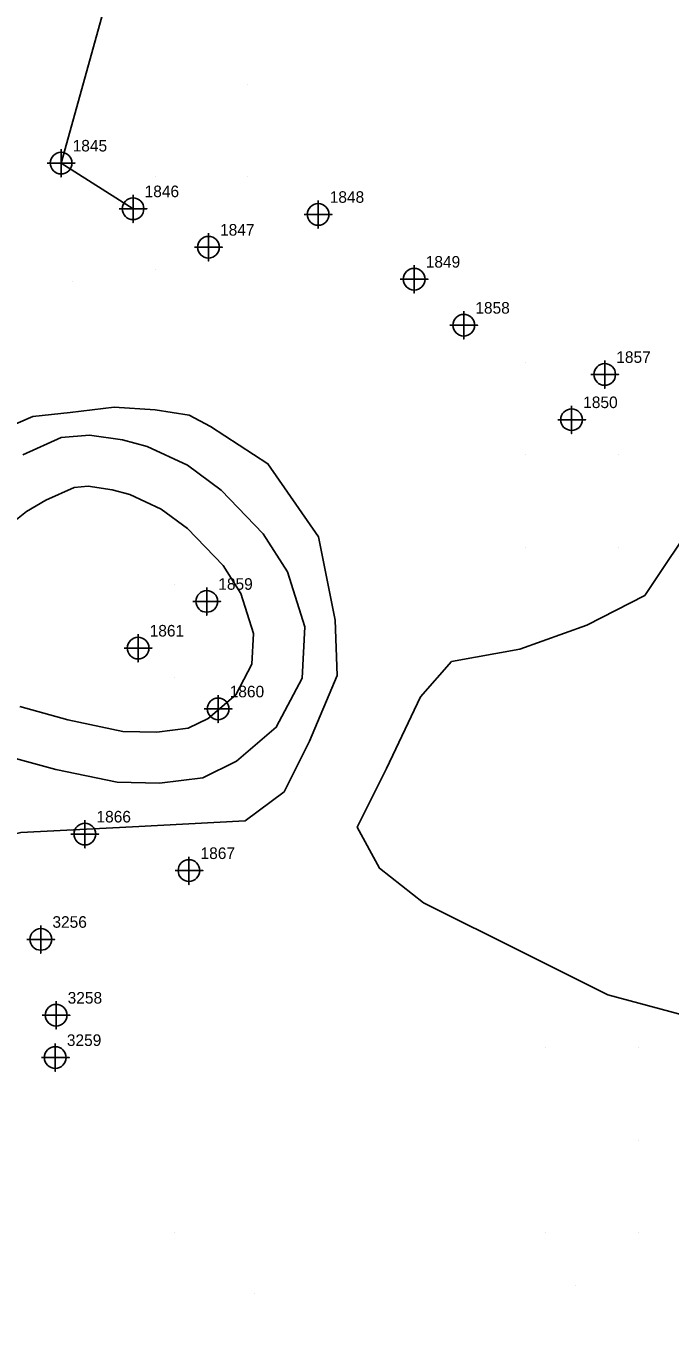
# Model space of a CAD drawing. Extents: x 2062781 to 2066835, y 358981 to 366501.
# Drawn here: x 2063847.2 to 2063986.2, y 360648.4 to 360927.9 of the extents above; entities that cross this region are included whole.
import ezdxf

# ---------------------------------------------------------------- set-up
doc = ezdxf.new("R2010")
doc.units = 0
for name, color, linetype in [('Exist DTM Regular Point CELL', 7, 'Continuous'), ('Exist DTM Regular Point Cogo Number', 7, 'Continuous'), ('Exist DTM Ridgeline', 7, 'Continuous'), ('Exist DTM Ridgeline Cogo Number', 7, 'Continuous'), ('Exist DTM Ridgeline Cogo Point CELL', 7, 'Continuous'), ('PH Exist DTM Breakline', 7, 'Continuous'), ('PH Exist DTM Point', 7, 'Continuous')]:
    doc.layers.add(name, color=color, linetype=linetype)

msp = doc.modelspace()

# ---------------------------------------------------------------- linework, layer by layer
at = {"layer": 'Exist DTM Regular Point CELL'}
for points in [[(2063910.29, 360890.25), (2063910.29, 360884.25), (2063910.29, 360887.25), (2063913.29, 360887.25), (2063907.29, 360887.25)], [(2063886.62, 360883.17), (2063886.62, 360877.17), (2063886.62, 360880.17), (2063889.62, 360880.17), (2063883.62, 360880.17)], [(2063931.01, 360876.26), (2063931.01, 360870.26), (2063931.01, 360873.26), (2063934.01, 360873.26), (2063928.01, 360873.26)], [(2063941.71, 360866.33), (2063941.71, 360860.33), (2063941.71, 360863.33), (2063944.71, 360863.33), (2063938.71, 360863.33)], [(2063972.13, 360855.7), (2063972.13, 360849.7), (2063972.13, 360852.7), (2063975.13, 360852.7), (2063969.13, 360852.7)], [(2063964.99, 360845.94), (2063964.99, 360839.94), (2063964.99, 360842.94), (2063967.99, 360842.94), (2063961.99, 360842.94)], [(2063886.24, 360806.72), (2063886.24, 360800.72), (2063886.24, 360803.72), (2063889.24, 360803.72), (2063883.24, 360803.72)], [(2063871.43, 360796.63), (2063871.43, 360790.63), (2063871.43, 360793.63), (2063874.43, 360793.63), (2063868.43, 360793.63)], [(2063888.7, 360783.5), (2063888.7, 360777.5), (2063888.7, 360780.5), (2063891.7, 360780.5), (2063885.7, 360780.5)], [(2063859.95, 360756.49), (2063859.95, 360750.49), (2063859.95, 360753.49), (2063862.95, 360753.49), (2063856.95, 360753.49)], [(2063882.41, 360748.6), (2063882.41, 360742.6), (2063882.41, 360745.6), (2063885.41, 360745.6), (2063879.41, 360745.6)], [(2063850.44, 360733.76), (2063850.44, 360727.76), (2063850.44, 360730.76), (2063853.44, 360730.76), (2063847.44, 360730.76)], [(2063853.73, 360717.39), (2063853.73, 360711.39), (2063853.73, 360714.39), (2063856.73, 360714.39), (2063850.73, 360714.39)], [(2063853.56, 360708.25), (2063853.56, 360702.25), (2063853.56, 360705.25), (2063856.56, 360705.25), (2063850.56, 360705.25)]]:
    msp.add_lwpolyline(points, dxfattribs=at)
for centre in [(2063910.29, 360887.25), (2063886.62, 360880.17), (2063931.01, 360873.26), (2063941.71, 360863.33), (2063972.13, 360852.7), (2063964.99, 360842.94), (2063886.24, 360803.72), (2063871.43, 360793.63), (2063888.7, 360780.5), (2063859.95, 360753.49), (2063882.41, 360745.6), (2063850.44, 360730.76), (2063853.73, 360714.39), (2063853.56, 360705.25)]:
    msp.add_circle(centre, 2.34, dxfattribs=at)
at = {"layer": 'Exist DTM Ridgeline'}
msp.add_line((2063854.81, 360898.33), (2063870.34, 360888.47), dxfattribs=at)
msp.add_lwpolyline([(2063854.81, 360898.33), (2063881.95, 360996.01), (2063929.61, 361062.02), (2063994.22, 361152.11), (2064040.95, 361302.72)], dxfattribs=at)
at = {"layer": 'Exist DTM Ridgeline Cogo Point CELL'}
for points in [[(2063854.81, 360901.33), (2063854.81, 360895.33), (2063854.81, 360898.33), (2063857.81, 360898.33), (2063851.81, 360898.33)], [(2063854.81, 360901.33), (2063854.81, 360895.33), (2063854.81, 360898.33), (2063857.81, 360898.33), (2063851.81, 360898.33)], [(2063854.81, 360901.33), (2063854.81, 360895.33), (2063854.81, 360898.33), (2063857.81, 360898.33), (2063851.81, 360898.33)], [(2063870.34, 360891.47), (2063870.34, 360885.47), (2063870.34, 360888.47), (2063873.34, 360888.47), (2063867.34, 360888.47)], [(2063870.34, 360891.47), (2063870.34, 360885.47), (2063870.34, 360888.47), (2063873.34, 360888.47), (2063867.34, 360888.47)], [(2063870.34, 360891.47), (2063870.34, 360885.47), (2063870.34, 360888.47), (2063873.34, 360888.47), (2063867.34, 360888.47)]]:
    msp.add_lwpolyline(points, dxfattribs=at)
for centre in [(2063854.81, 360898.33), (2063854.81, 360898.33), (2063854.81, 360898.33), (2063870.34, 360888.47), (2063870.34, 360888.47), (2063870.34, 360888.47)]:
    msp.add_circle(centre, 2.34, dxfattribs=at)
at = {"layer": 'PH Exist DTM Breakline'}
for points in [[(2063887.03, 360841.48), (2063882.43, 360843.91), (2063875.13, 360845.09), (2063866.24, 360845.64), (2063856.77, 360844.48), (2063848.72, 360843.65), (2063842.35, 360840.91), (2063835.82, 360835.3), (2063831.28, 360830.11), (2063825.73, 360821.7), (2063811.83, 360796.77), (2063797.51, 360772.48), (2063785.13, 360752.79), (2063773.69, 360737.45), (2063763.54, 360721.05), (2063752.51, 360701.87), (2063742.07, 360683.49), (2063731.36, 360665.25)], [(2063752.27, 360640.06), (2063751.71, 360651.05), (2063757.92, 360667.75), (2063772.39, 360693.13), (2063783.09, 360713.52), (2063796.78, 360731.06), (2063816.14, 360746.45), (2063833.4, 360750.78), (2063846.09, 360753.8), (2063870.24, 360755.07), (2063894.54, 360756.32), (2063902.97, 360762.61), (2063908.45, 360773.55), (2063914.4, 360787.72), (2063913.93, 360799.67), (2063910.34, 360817.66), (2063899.46, 360833.43), (2063887.03, 360841.48)], [(2063846.56, 360835.38), (2063854.83, 360839.06), (2063860.94, 360839.62), (2063868.05, 360838.61), (2063873.41, 360837.16), (2063882.09, 360833.12), (2063889.34, 360827.74), (2063898.45, 360818.33), (2063903.68, 360810.11), (2063907.43, 360798.19), (2063906.87, 360787.14), (2063901.23, 360776.56), (2063892.64, 360769.19), (2063885.39, 360765.63), (2063876.02, 360764.48), (2063866.93, 360764.69), (2063853.7, 360767.42), (2063843.41, 360770.26)], [(2063999.58, 360711.57), (2063972.79, 360718.76), (2063955.09, 360727.6), (2063933.02, 360738.67), (2063923.52, 360746.11), (2063918.7, 360754.97), (2063925.05, 360767.63), (2063932.38, 360783.08), (2063939.1, 360790.76), (2063953.8, 360793.42), (2063968.25, 360798.57), (2063980.79, 360805.01), (2063992.64, 360822.74), (2063999.86, 360828.51), (2064010.56, 360833.71), (2064017.94, 360830.97), (2064027.74, 360825.89), (2064025.97, 360815.26), (2064018.02, 360794.55), (2064015.86, 360784.76), (2064020.66, 360771.6), (2064038.6, 360758.54)], [(2063844.14, 360820.52), (2063847.37, 360823.15), (2063851.55, 360825.56), (2063857.64, 360828.27), (2063860.67, 360828.55), (2063865.83, 360827.82), (2063869.62, 360826.79), (2063876.43, 360823.62), (2063882.07, 360819.44), (2063889.77, 360811.48), (2063893.62, 360805.43), (2063896.34, 360796.77), (2063896.01, 360790.15), (2063892.49, 360783.56), (2063886.54, 360778.45), (2063882.21, 360776.32), (2063875.47, 360775.5), (2063868.17, 360775.66), (2063856.28, 360778.12), (2063845.91, 360780.99)]]:
    msp.add_lwpolyline(points, dxfattribs=at)
at = {"layer": 'PH Exist DTM Point'}
for p, q in [((2063895.13, 360915.38), (2063895.13, 360915.38)), ((2063875.13, 360895.38), (2063875.13, 360895.38)), ((2063895.13, 360895.38), (2063895.13, 360895.38)), ((2063875.09, 360875.41), (2063875.09, 360875.41)), ((2063857.33, 360872.87), (2063857.33, 360872.87)), ((2063955.13, 360855.38), (2063955.13, 360855.38)), ((2063975.13, 360855.38), (2063975.13, 360855.38)), ((2063955.13, 360835.38), (2063955.13, 360835.38)), ((2063975.13, 360835.38), (2063975.13, 360835.38)), ((2063955.13, 360815.38), (2063955.13, 360815.38)), ((2063975.13, 360815.38), (2063975.13, 360815.38)), ((2063879.37, 360807.39), (2063879.37, 360807.39)), ((2063879.37, 360787.39), (2063879.37, 360787.39)), ((2063959.37, 360707.39), (2063959.37, 360707.39)), ((2063979.37, 360707.39), (2063979.37, 360707.39)), ((2063979.37, 360687.39), (2063979.37, 360687.39)), ((2063879.37, 360667.39), (2063879.37, 360667.39)), ((2063959.37, 360667.39), (2063959.37, 360667.39)), ((2063979.37, 360667.39), (2063979.37, 360667.39)), ((2063965.83, 360655.95), (2063965.83, 360655.95)), ((2063896.51, 360654.4), (2063896.51, 360654.4))]:
    msp.add_line(p, q, dxfattribs=at)

# ---------------------------------------------------------------- texts
at = {"layer": 'Exist DTM Regular Point Cogo Number'}
for s, p in [('1848', (2063912.79, 360889.75)), ('1848', (2063912.79, 360889.75)), ('1848', (2063912.79, 360889.75)), ('1847', (2063889.12, 360882.67)), ('1847', (2063889.12, 360882.67)), ('1847', (2063889.12, 360882.67)), ('1849', (2063933.51, 360875.76)), ('1849', (2063933.51, 360875.76)), ('1849', (2063933.51, 360875.76)), ('1858', (2063944.21, 360865.83)), ('1858', (2063944.21, 360865.83)), ('1858', (2063944.21, 360865.83)), ('1857', (2063974.63, 360855.2)), ('1857', (2063974.63, 360855.2)), ('1857', (2063974.63, 360855.2)), ('1850', (2063967.49, 360845.44)), ('1850', (2063967.49, 360845.44)), ('1850', (2063967.49, 360845.44)), ('1859', (2063888.74, 360806.22)), ('1859', (2063888.74, 360806.22)), ('1859', (2063888.74, 360806.22)), ('1861', (2063873.93, 360796.13)), ('1861', (2063873.93, 360796.13)), ('1861', (2063873.93, 360796.13)), ('1860', (2063891.2, 360783)), ('1860', (2063891.2, 360783)), ('1860', (2063891.2, 360783)), ('1866', (2063862.45, 360755.99)), ('1866', (2063862.45, 360755.99)), ('1866', (2063862.45, 360755.99)), ('1867', (2063884.91, 360748.1)), ('1867', (2063884.91, 360748.1)), ('1867', (2063884.91, 360748.1)), ('3256', (2063852.94, 360733.26)), ('3256', (2063852.94, 360733.26)), ('3256', (2063852.94, 360733.26)), ('3258', (2063856.23, 360716.89)), ('3258', (2063856.23, 360716.89)), ('3258', (2063856.23, 360716.89)), ('3259', (2063856.06, 360707.75)), ('3259', (2063856.06, 360707.75)), ('3259', (2063856.06, 360707.75))]:
    msp.add_text(s, height=2.5, dxfattribs=at).set_placement(p)
at = {"layer": 'Exist DTM Ridgeline Cogo Number'}
for s, p in [('1845', (2063857.31, 360900.83)), ('1845', (2063857.31, 360900.83)), ('1845', (2063857.31, 360900.83)), ('1846', (2063872.84, 360890.97)), ('1846', (2063872.84, 360890.97)), ('1846', (2063872.84, 360890.97))]:
    msp.add_text(s, height=2.5, dxfattribs=at).set_placement(p)

doc.saveas('drawing.dxf')
